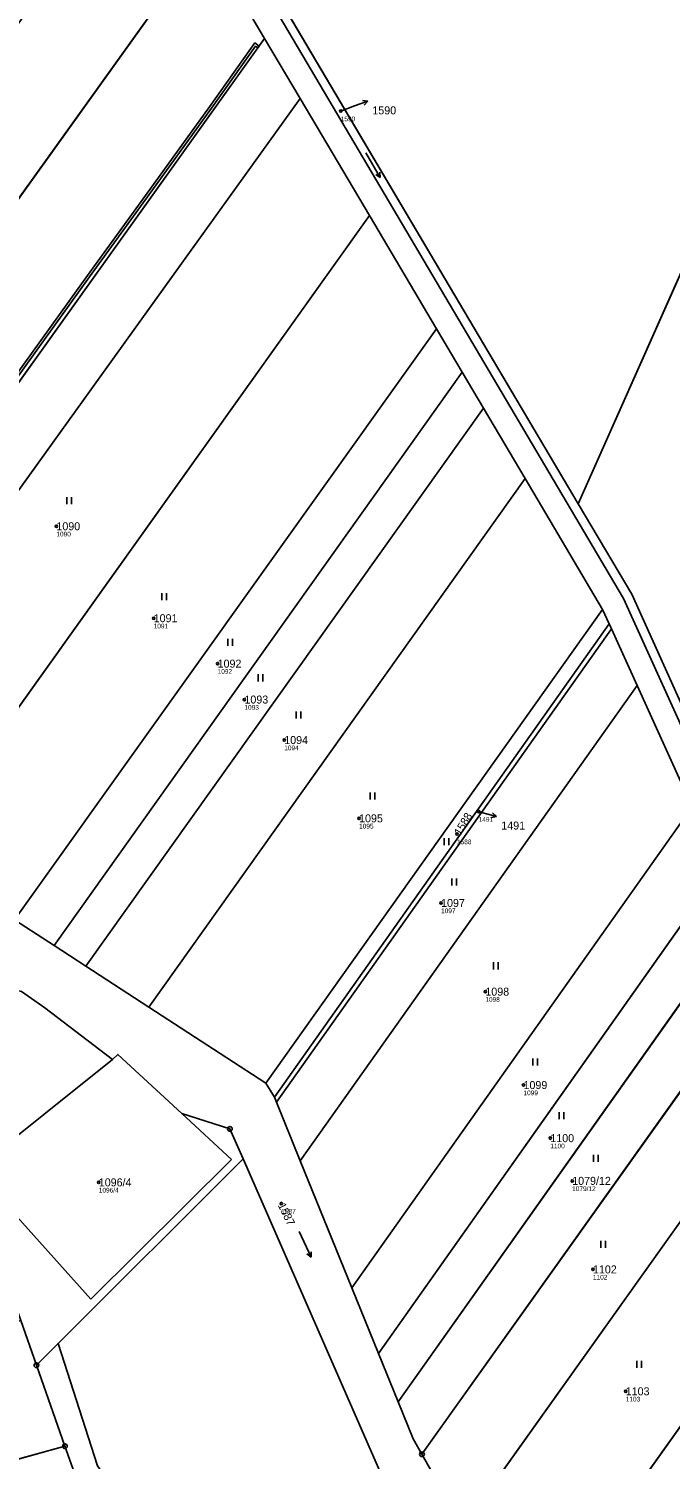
# Model space of a CAD drawing. Extents: x -658203 to -653176, y -1156738 to -1151709.
# Drawn here: x -654777.6 to -654641.1, y -1153659.7 to -1153355.8 of the extents above; entities that cross this region are included whole.
import ezdxf

# ---------------------------------------------------------------- set-up
doc = ezdxf.new("R2010")
doc.units = 0
for name, color, linetype in [('Vrstva 1', 7, 'Continuous'), ('Vrstva 13', 7, 'Continuous'), ('Vrstva 2', 7, 'Continuous'), ('Vrstva 3', 7, 'Continuous'), ('Vrstva 4', 7, 'Continuous'), ('Vrstva 50', 7, 'Continuous'), ('Vrstva 51', 7, 'Continuous'), ('Vrstva 7', 7, 'Continuous'), ('Vrstva 8', 7, 'Continuous')]:
    doc.layers.add(name, color=color, linetype=linetype)

msp = doc.modelspace()

# ---------------------------------------------------------------- linework, layer by layer
at = {"layer": 'Vrstva 1'}
for p, q in [((-654660.71, -1153456.75), (-654493.53, -1153080.78)), ((-654660.71, -1153456.75), (-654786.83, -1153243.92)), ((-654841.65, -1153478.29), (-654740.04, -1153336.61)), ((-654740.04, -1153336.61), (-654727.4, -1153357.94)), ((-654827.08, -1153497.21), (-654727.4, -1153357.94)), ((-654727.4, -1153357.94), (-654719.85, -1153370.67)), ((-654818.77, -1153508.1), (-654719.85, -1153370.67)), ((-654719.85, -1153370.67), (-654705.12, -1153395.53)), ((-654801.73, -1153530.83), (-654705.12, -1153395.53)), ((-654705.12, -1153395.53), (-654690.84, -1153419.62)), ((-654780.54, -1153545.15), (-654690.84, -1153419.62)), ((-654690.84, -1153419.62), (-654685.39, -1153428.82)), ((-654772.15, -1153550.59), (-654685.39, -1153428.82)), ((-654685.39, -1153428.82), (-654680.87, -1153436.44)), ((-654765.36, -1153555), (-654680.87, -1153436.44)), ((-654680.87, -1153436.44), (-654672, -1153451.41)), ((-654752.02, -1153563.66), (-654672, -1153451.41)), ((-654672, -1153451.41), (-654655.54, -1153479.19)), ((-654727.11, -1153579.83), (-654655.54, -1153479.19)), ((-654655.54, -1153479.19), (-654654.14, -1153482.29)), ((-654654.14, -1153482.29), (-654725.3, -1153582.82)), ((-654654.14, -1153482.29), (-654653.66, -1153483.33)), ((-654653.66, -1153483.33), (-654724.87, -1153583.88)), ((-654653.66, -1153483.33), (-654648.22, -1153495.35)), ((-654719.8, -1153596.34), (-654648.22, -1153495.35)), ((-654648.22, -1153495.35), (-654636.53, -1153521.16)), ((-654708.85, -1153623.27), (-654636.53, -1153521.16)), ((-654703.17, -1153637.25), (-654630.51, -1153534.45)), ((-654772.15, -1153550.59), (-654780.54, -1153545.15)), ((-654765.36, -1153555), (-654772.15, -1153550.59)), ((-654630.12, -1153550.33), (-654698.99, -1153647.53)), ((-654752.02, -1153563.66), (-654765.36, -1153555)), ((-654693.94, -1153658.66), (-654623.37, -1153559.65)), ((-654727.11, -1153579.83), (-654752.02, -1153563.66)), ((-654685.25, -1153674.09), (-654616.06, -1153576.97)), ((-654725.3, -1153582.82), (-654727.11, -1153579.83)), ((-654724.87, -1153583.88), (-654725.3, -1153582.82)), ((-654719.8, -1153596.34), (-654724.87, -1153583.88)), ((-654731.98, -1153595.88), (-654771.28, -1153635.12)), ((-654708.85, -1153623.27), (-654719.8, -1153596.34)), ((-654671.55, -1153698.4), (-654607.59, -1153608.65)), ((-654703.17, -1153637.25), (-654708.85, -1153623.27)), ((-654775.89, -1153639.73), (-654779.23, -1153630.22)), ((-654771.28, -1153635.12), (-654775.89, -1153639.73)), ((-654698.99, -1153647.53), (-654703.17, -1153637.25)), ((-654775.89, -1153639.73), (-654769.83, -1153656.95)), ((-654807.42, -1153667.28), (-654769.83, -1153656.95)), ((-654685.25, -1153674.09), (-654693.94, -1153658.66))]:
    msp.add_line(p, q, dxfattribs=at)
for points in [[(-654651.11, -1153476.87), (-654788.82, -1153244.01), (-654788.89, -1153242.43)], [(-654620.87, -1153539.11), (-654649.34, -1153475.94), (-654660.71, -1153456.75)], [(-654565.1, -1153666.54), (-654622.15, -1153540.74), (-654651.11, -1153476.87)], [(-654759.73, -1153574.82), (-654774.11, -1153563.86), (-654779.05, -1153560.33), (-654781.86, -1153559.64), (-654782.74, -1153559.55)], [(-654731.98, -1153595.88), (-654734.76, -1153589.53), (-654745, -1153586.29), (-654758.58, -1153573.73), (-654759.73, -1153574.82)], [(-654790.59, -1153599.45), (-654789.01, -1153598.19), (-654759.73, -1153574.82)], [(-654634.17, -1153782.38), (-654672.16, -1153722.83), (-654695.98, -1153678.08), (-654731.98, -1153595.88)], [(-654771.28, -1153635.12), (-654762.93, -1153661.08), (-654750.21, -1153678.87), (-654734.28, -1153696.52), (-654725.53, -1153714.96), (-654703.66, -1153740.27), (-654689.75, -1153740.3)], [(-654693.94, -1153658.66), (-654695.81, -1153655.35), (-654698.99, -1153647.53)], [(-654769.83, -1153656.95), (-654766.46, -1153666.42), (-654754.55, -1153682.26)]]:
    msp.add_lwpolyline(points, dxfattribs=at)
at = {"layer": 'Vrstva 13'}
msp.add_lwpolyline([(-654840.69, -1153476.95), (-654838.81, -1153479.27), (-654825.97, -1153493.47), (-654815.94, -1153480.47), (-654798.04, -1153455.5), (-654780.48, -1153430.68), (-654764.63, -1153408.55), (-654753.21, -1153392.87), (-654738.68, -1153372.73), (-654729.32, -1153359.58), (-654728.83, -1153359.93), (-654728.54, -1153359.53), (-654729.44, -1153358.88), (-654739.08, -1153372.43), (-654753.61, -1153392.57), (-654765.03, -1153408.25), (-654780.88, -1153430.4), (-654798.44, -1153455.2), (-654816.34, -1153480.17), (-654826.01, -1153492.69), (-654838.43, -1153478.95), (-654840.39, -1153476.53)], close=True, dxfattribs=at)
at = {"layer": 'Vrstva 3'}
for p, q in [((-654705.86, -1153382.23), (-654702.86, -1153387.43)), ((-654702.86, -1153387.43), (-654703.78, -1153386.83)), ((-654702.86, -1153387.43), (-654702.91, -1153386.33)), ((-654769.42, -1153456.88), (-654769.42, -1153455.38)), ((-654768.42, -1153456.88), (-654768.42, -1153455.38)), ((-654749.24, -1153477.27), (-654749.24, -1153475.77)), ((-654748.24, -1153477.27), (-654748.24, -1153475.77)), ((-654735.19, -1153486.92), (-654735.19, -1153485.42)), ((-654734.19, -1153486.92), (-654734.19, -1153485.42)), ((-654728.79, -1153494.48), (-654728.79, -1153492.98)), ((-654727.79, -1153494.48), (-654727.79, -1153492.98)), ((-654720.66, -1153502.39), (-654720.66, -1153500.89)), ((-654719.66, -1153502.39), (-654719.66, -1153500.89)), ((-654704.98, -1153519.6), (-654704.98, -1153518.1)), ((-654703.98, -1153519.6), (-654703.98, -1153518.1)), ((-654689.21, -1153529.3), (-654689.21, -1153527.8)), ((-654688.21, -1153529.3), (-654688.21, -1153527.8)), ((-654687.62, -1153537.86), (-654687.62, -1153536.36)), ((-654686.62, -1153537.86), (-654686.62, -1153536.36)), ((-654678.73, -1153555.65), (-654678.73, -1153554.15)), ((-654677.73, -1153555.65), (-654677.73, -1153554.15)), ((-654670.36, -1153576.11), (-654670.36, -1153574.61)), ((-654669.36, -1153576.11), (-654669.36, -1153574.61)), ((-654664.78, -1153587.5), (-654664.78, -1153586)), ((-654663.78, -1153587.5), (-654663.78, -1153586)), ((-654657.46, -1153596.57), (-654657.46, -1153595.07)), ((-654656.46, -1153596.57), (-654656.46, -1153595.07)), ((-654720.07, -1153611.33), (-654717.53, -1153616.77)), ((-654655.95, -1153614.83), (-654655.95, -1153613.33)), ((-654654.95, -1153614.83), (-654654.95, -1153613.33)), ((-654717.53, -1153616.77), (-654718.4, -1153616.09)), ((-654717.53, -1153616.77), (-654717.49, -1153615.67)), ((-654648.28, -1153640.3), (-654648.28, -1153638.8)), ((-654647.28, -1153640.3), (-654647.28, -1153638.8))]:
    msp.add_line(p, q, dxfattribs=at)
at = {"layer": 'Vrstva 4'}
for p, q in [((-654745, -1153586.29), (-654734.42, -1153596.07)), ((-654789.01, -1153598.19), (-654764.34, -1153625.69)), ((-654734.42, -1153596.07), (-654764.34, -1153625.69))]:
    msp.add_line(p, q, dxfattribs=at)
at = {"layer": 'Vrstva 50'}
for centre in [(-654711.21, -1153373.35), (-654771.65, -1153461.54), (-654750.97, -1153481.07), (-654737.38, -1153490.72), (-654731.68, -1153498.35), (-654723.22, -1153506.95), (-654681.89, -1153522.14), (-654707.31, -1153523.58), (-654686.5, -1153526.92), (-654689.88, -1153541.56), (-654680.47, -1153560.39), (-654672.36, -1153580.23), (-654666.66, -1153591.51), (-654762.64, -1153600.9), (-654662.01, -1153600.58), (-654723.85, -1153605.39), (-654657.6, -1153619.39), (-654650.63, -1153645.28)]:
    msp.add_circle(centre, 0.25, dxfattribs=at)
at = {"layer": 'Vrstva 51'}
for points in [[(-654660.71, -1153456.75), (-654493.53, -1153080.78), (-654680.17, -1152997.82), (-654787.08, -1153238.6), (-654786.83, -1153243.92)], [(-654543.5, -1153376.95), (-654458.54, -1153186.48), (-654469.75, -1153162.23), (-654487.44, -1153117.49), (-654494.39, -1153089.57), (-654493.53, -1153080.78), (-654660.71, -1153456.75), (-654649.34, -1153475.94), (-654620.87, -1153539.11), (-654547.96, -1153374.42)], [(-654649.34, -1153475.94), (-654660.71, -1153456.75), (-654786.83, -1153243.92), (-654788.89, -1153242.43), (-654788.82, -1153244.01), (-654651.11, -1153476.87), (-654622.15, -1153540.74), (-654565.1, -1153666.54), (-654564.72, -1153662.39), (-654595.83, -1153594.23), (-654599.2, -1153586.41), (-654604.03, -1153576.53), (-654618.34, -1153544.74), (-654620.87, -1153539.11)], [(-654740.04, -1153336.61), (-654752.17, -1153316.13), (-654863.81, -1153472.07), (-654860.61, -1153471.25), (-654856.33, -1153470.29), (-654852.09, -1153470.22), (-654848.07, -1153471.27), (-654845.01, -1153474), (-654841.65, -1153478.29)], [(-654827.08, -1153497.21), (-654727.4, -1153357.94), (-654740.04, -1153336.61), (-654841.65, -1153478.29), (-654837.68, -1153483.36)], [(-654818.77, -1153508.1), (-654719.85, -1153370.67), (-654727.4, -1153357.94), (-654827.08, -1153497.21), (-654820.55, -1153505.74)], [(-654801.73, -1153530.83), (-654705.12, -1153395.53), (-654719.85, -1153370.67), (-654818.77, -1153508.1), (-654806.19, -1153524.74)], [(-654780.54, -1153545.15), (-654690.84, -1153419.62), (-654705.12, -1153395.53), (-654801.73, -1153530.83), (-654793.78, -1153541.68), (-654784.06, -1153542.86)], [(-654685.39, -1153428.82), (-654690.84, -1153419.62), (-654780.54, -1153545.15), (-654772.15, -1153550.59)], [(-654765.36, -1153555), (-654680.87, -1153436.44), (-654685.39, -1153428.82), (-654772.15, -1153550.59)], [(-654672, -1153451.41), (-654680.87, -1153436.44), (-654765.36, -1153555), (-654752.02, -1153563.66)], [(-654655.54, -1153479.19), (-654672, -1153451.41), (-654752.02, -1153563.66), (-654727.11, -1153579.83)], [(-654654.14, -1153482.29), (-654655.54, -1153479.19), (-654727.11, -1153579.83), (-654725.3, -1153582.82)], [(-654654.14, -1153482.29), (-654725.3, -1153582.82), (-654724.87, -1153583.88), (-654653.66, -1153483.33)], [(-654648.22, -1153495.35), (-654653.66, -1153483.33), (-654724.87, -1153583.88), (-654719.8, -1153596.34)], [(-654708.85, -1153623.27), (-654636.53, -1153521.16), (-654648.22, -1153495.35), (-654719.8, -1153596.34)], [(-654630.51, -1153534.45), (-654636.53, -1153521.16), (-654708.85, -1153623.27), (-654703.17, -1153637.25)], [(-654625.97, -1153544.47), (-654630.51, -1153534.45), (-654703.17, -1153637.25), (-654698.99, -1153647.53), (-654630.12, -1153550.33), (-654631.74, -1153546.1), (-654627.01, -1153544.29), (-654626.56, -1153545.31)], [(-654623.37, -1153559.65), (-654620.76, -1153555.99), (-654625.97, -1153544.47), (-654626.56, -1153545.31), (-654624.89, -1153549.14), (-654629.85, -1153551.05), (-654630.12, -1153550.33), (-654698.99, -1153647.53), (-654695.81, -1153655.35), (-654693.94, -1153658.66)], [(-654774.11, -1153563.86), (-654779.05, -1153560.33), (-654781.86, -1153559.64), (-654782.74, -1153559.55), (-654784.96, -1153559.31), (-654786.69, -1153559.55), (-654792.64, -1153560.74), (-654798.43, -1153562.35), (-654801.35, -1153563.49), (-654809.51, -1153567.06), (-654812.18, -1153568.46), (-654814.02, -1153569.55), (-654801.3, -1153583.62), (-654790.59, -1153599.45), (-654789.01, -1153598.19), (-654759.73, -1153574.82)], [(-654616.06, -1153576.97), (-654623.37, -1153559.65), (-654693.94, -1153658.66), (-654685.25, -1153674.09)], [(-654731.98, -1153595.88), (-654734.76, -1153589.53), (-654745, -1153586.29), (-654758.58, -1153573.73), (-654759.73, -1153574.82), (-654789.01, -1153598.19), (-654790.59, -1153599.45), (-654785.75, -1153611.66), (-654779.23, -1153630.22), (-654775.89, -1153639.73), (-654771.28, -1153635.12)], [(-654607.59, -1153608.65), (-654612.37, -1153585.72), (-654616.06, -1153576.97), (-654685.25, -1153674.09), (-654671.55, -1153698.4)], [(-654703.66, -1153740.27), (-654689.75, -1153740.3), (-654678.29, -1153742.67), (-654676.66, -1153740.63), (-654662.97, -1153749.31), (-654656.1, -1153754.46), (-654642.95, -1153769.82), (-654634.17, -1153782.38), (-654672.16, -1153722.83), (-654695.98, -1153678.08), (-654731.98, -1153595.88), (-654771.28, -1153635.12), (-654762.93, -1153661.08), (-654750.21, -1153678.87), (-654734.28, -1153696.52), (-654725.53, -1153714.96)], [(-654663.69, -1153712.35), (-654603.58, -1153627.87), (-654607.59, -1153608.65), (-654671.55, -1153698.4)], [(-654769.83, -1153656.95), (-654775.89, -1153639.73), (-654779.23, -1153630.22), (-654814.99, -1153640.42), (-654807.42, -1153667.28)], [(-654754.55, -1153682.26), (-654766.46, -1153666.42), (-654769.83, -1153656.95), (-654807.42, -1153667.28), (-654799.65, -1153694.44)]]:
    msp.add_lwpolyline(points, close=True, dxfattribs=at)
for points in [[(-654622.15, -1153540.74), (-654651.11, -1153476.87), (-654788.82, -1153244.01), (-654788.89, -1153242.43), (-654797.13, -1153236.48), (-654947.85, -1153194.5), (-654950.74, -1153193.69), (-654993.98, -1153181.65), (-655121.74, -1153116.8), (-655172.46, -1153091.06), (-655194.75, -1153084.31), (-655240.87, -1153070.34)], [(-654752.17, -1153316.13), (-654740.04, -1153336.61), (-654727.4, -1153357.94), (-654719.85, -1153370.67), (-654705.12, -1153395.53), (-654690.84, -1153419.62), (-654685.39, -1153428.82), (-654680.87, -1153436.44), (-654672, -1153451.41), (-654655.54, -1153479.19), (-654654.14, -1153482.29), (-654653.66, -1153483.33), (-654648.22, -1153495.35), (-654636.53, -1153521.16)], [(-654685.25, -1153674.09), (-654693.94, -1153658.66), (-654695.81, -1153655.35), (-654698.99, -1153647.53), (-654703.17, -1153637.25), (-654708.85, -1153623.27), (-654719.8, -1153596.34), (-654724.87, -1153583.88), (-654725.3, -1153582.82), (-654727.11, -1153579.83), (-654752.02, -1153563.66), (-654765.36, -1153555), (-654772.15, -1153550.59), (-654780.54, -1153545.15)], [(-654779.05, -1153560.33), (-654774.11, -1153563.86), (-654759.73, -1153574.82), (-654758.58, -1153573.73), (-654745, -1153586.29), (-654734.76, -1153589.53), (-654731.98, -1153595.88), (-654695.98, -1153678.08)], [(-654762.93, -1153661.08), (-654771.28, -1153635.12), (-654775.89, -1153639.73), (-654769.83, -1153656.95), (-654766.46, -1153666.42)]]:
    msp.add_lwpolyline(points, dxfattribs=at)
at = {"layer": 'Vrstva 7'}
for p, q in [((-654711.21, -1153373.35), (-654708.3, -1153372.27)), ((-654708.3, -1153372.27), (-654705.48, -1153371.24)), ((-654705.48, -1153371.24), (-654706.59, -1153371.12)), ((-654705.48, -1153371.24), (-654706.25, -1153372.06)), ((-654681.89, -1153522.14), (-654680.98, -1153522.38)), ((-654680.98, -1153522.38), (-654678.08, -1153523.16)), ((-654678.08, -1153523.16), (-654678.92, -1153522.41)), ((-654678.08, -1153523.16), (-654679.18, -1153523.38))]:
    msp.add_line(p, q, dxfattribs=at)
at = {"layer": 'Vrstva 8'}
for centre, radius in [((-654734.76, -1153589.53), 0.5), ((-654734.76, -1153589.53), 0.0303), ((-654775.89, -1153639.73), 0.5), ((-654775.89, -1153639.73), 0.0303), ((-654769.83, -1153656.95), 0.5), ((-654769.83, -1153656.95), 0.0303), ((-654693.94, -1153658.66), 0.5), ((-654693.94, -1153658.66), 0.0303)]:
    msp.add_circle(centre, radius, dxfattribs=at)

# ---------------------------------------------------------------- texts
at = {"layer": 'Vrstva 2'}
for s, p in [('1590', (-654704.49, -1153374.05)), ('1090', (-654771.65, -1153462.39)), ('1091', (-654750.97, -1153481.92)), ('1092', (-654737.38, -1153491.57)), ('1093', (-654731.68, -1153499.2)), ('1094', (-654723.22, -1153507.8)), ('1095', (-654707.31, -1153524.43)), ('1491', (-654677.08, -1153525.96)), ('1097', (-654689.88, -1153542.41)), ('1098', (-654680.47, -1153561.24)), ('1099', (-654672.36, -1153581.08)), ('1100', (-654666.66, -1153592.36)), ('1096/4', (-654762.64, -1153601.75)), ('1079/12', (-654662.01, -1153601.43)), ('1102', (-654657.6, -1153620.24)), ('1103', (-654650.63, -1153646.13))]:
    msp.add_text(s, height=1.7, dxfattribs=at).set_placement(p)
for s, rotation, p in [('1588', 59, (-654685.77, -1153527.36)), ('1587', 296, (-654724.61, -1153605.76))]:
    msp.add_text(s, height=1.7, rotation=rotation, dxfattribs=at).set_placement(p)
at = {"layer": 'Vrstva 50'}
for s, p in [('1590', (-654711.21, -1153375.51)), ('1090', (-654771.65, -1153463.7)), ('1091', (-654750.97, -1153483.23)), ('1092', (-654737.38, -1153492.88)), ('1093', (-654731.68, -1153500.51)), ('1094', (-654723.22, -1153509.11)), ('1095', (-654707.31, -1153525.74)), ('1491', (-654681.89, -1153524.3)), ('1588', (-654686.5, -1153529.08)), ('1097', (-654689.88, -1153543.72)), ('1098', (-654680.47, -1153562.55)), ('1099', (-654672.36, -1153582.39)), ('1100', (-654666.66, -1153593.67)), ('1096/4', (-654762.64, -1153603.06)), ('1079/12', (-654662.01, -1153602.74)), ('1587', (-654723.85, -1153607.55)), ('1102', (-654657.6, -1153621.55)), ('1103', (-654650.63, -1153647.44))]:
    msp.add_text(s, height=1, dxfattribs=at).set_placement(p)

doc.saveas('drawing.dxf')
